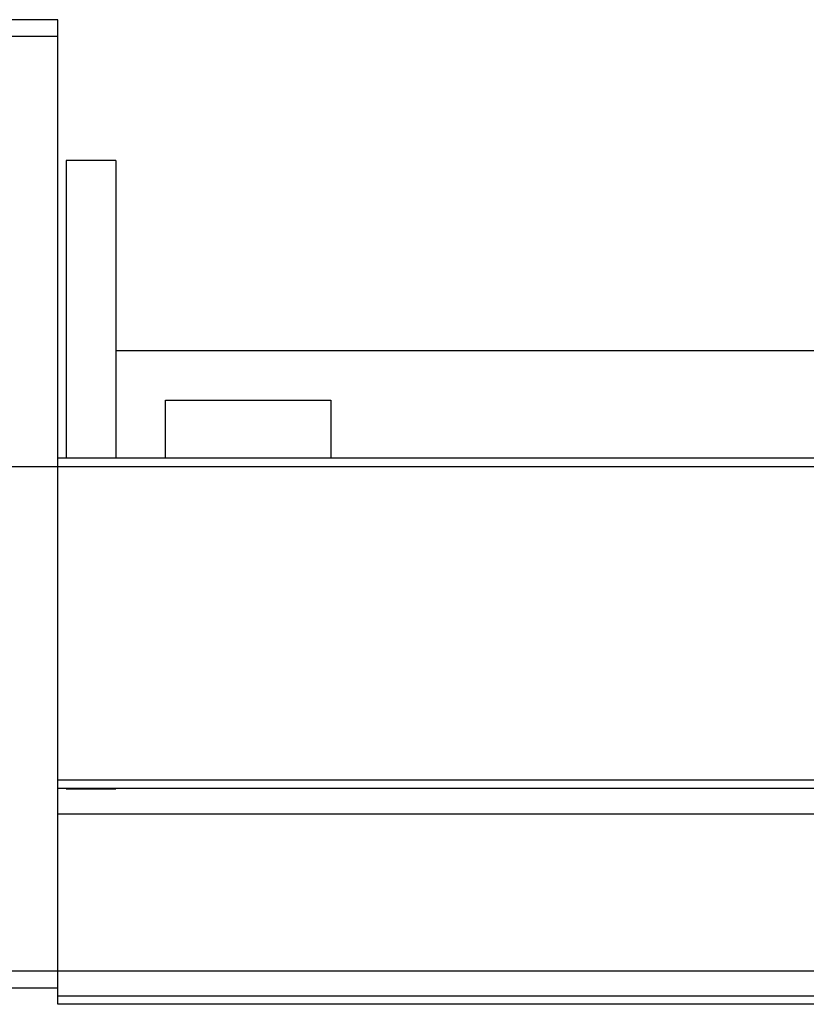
# Model space of a CAD drawing. Header units: millimetres. Extents: x -1108 to 3135, y -1596 to 860.
# Tile 601 of 649: x 888 to 936, y 81 to 141. Entities that reach past the tile are written whole.
import ezdxf
from ezdxf.lldxf.tags import DXFTag

# ---------------------------------------------------------------- set-up
doc = ezdxf.new("R2010")
doc.units = ezdxf.units.MM
doc.layers.get('0').update_dxf_attribs({"linetype": 'CONTINUOUS'})
tags = doc.linetypes.add('DASHED', pattern=[25.72, 12.86, -12.86]).pattern_tags.tags
tags[6:7] = [DXFTag(74, 4), DXFTag(75, 0), DXFTag(340, '0'), DXFTag(46, 0.0), DXFTag(50, 0.0), DXFTag(44, 0.0), DXFTag(45, 0.0)]
tags[4:5] = [DXFTag(74, 4), DXFTag(75, 0), DXFTag(340, '0'), DXFTag(46, 0.0), DXFTag(50, 0.0), DXFTag(44, 0.0), DXFTag(45, 0.0)]

msp = doc.modelspace()

# ---------------------------------------------------------------- linework, layer by layer
at = {"linetype": 'Continuous'}
for p, q in [((890.308, 140.515), (877.308, 140.515)), ((890.308, 139.515), (890.308, 140.515)), ((877.308, 139.515), (890.308, 139.515)), ((890.308, 115.015), (890.308, 139.515)), ((893.808, 132.015), (890.808, 132.015)), ((890.808, 132.015), (890.808, 114.015)), ((893.808, 132.015), (893.808, 114.015)), ((893.814, 120.515), (977.962, 120.515)), ((896.808, 117.515), (906.808, 117.515)), ((896.808, 114.015), (896.808, 117.515)), ((906.808, 117.515), (906.808, 114.015)), ((890.308, 114.015), (890.308, 115.015)), ((1153.482, 114.016), (890.308, 114.015)), ((890.308, 94.565), (890.308, 114.015)), ((1148.796, 94.565), (890.308, 94.565)), ((890.308, 94.065), (890.308, 94.565)), ((890.308, 83.015), (890.308, 94.065)), ((890.308, 83.015), (877.308, 83.015)), ((1146.013, 83.016), (890.308, 83.015)), ((890.308, 81.015), (890.308, 83.015)), ((877.308, 82.015), (890.308, 82.015)), ((1145.531, 81.016), (890.308, 81.015))]:
    msp.add_line(p, q, dxfattribs=at)
msp.add_line((802.308, 113.515), (1244.308, 113.515))
at = {"linetype": 'DASHED'}
for p, q in [((893.808, 94.015), (890.808, 94.015)), ((1148.302, 92.516), (890.308, 92.515)), ((1145.651, 81.516), (890.308, 81.515))]:
    msp.add_line(p, q, dxfattribs=at)
at = {"linetype": 'Continuous'}
msp.add_open_spline([(1148.675, 94.065), (890.308, 94.065)], degree=1, dxfattribs=at)

doc.saveas('drawing.dxf')
